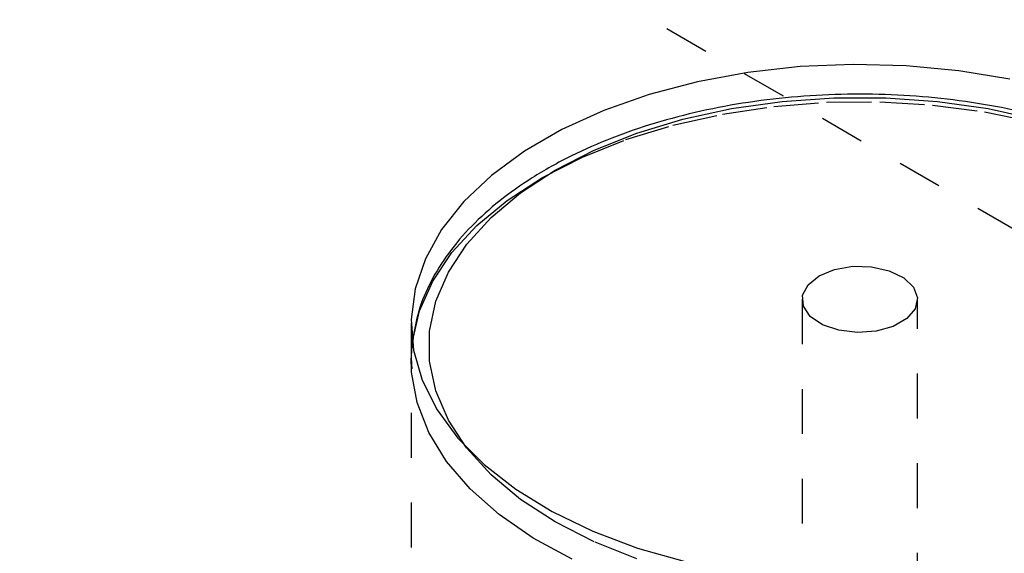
# Model space of a CAD drawing. Header units: inches. Extents: x 1907 to 2452, y -210 to -54.
# Tile 421 of 656: x 1995.92 to 1998.11, y -182.78 to -181.59. Entities that reach past the tile are written whole.
import ezdxf

# ---------------------------------------------------------------- set-up
doc = ezdxf.new("R2010")
doc.units = ezdxf.units.IN
doc.header["$LTSCALE"] = 0.5
doc.header["$MEASUREMENT"] = 0
doc.linetypes.add('HIDDEN', pattern=[0.225, 0.15, -0.075])
doc.layers.add('SID-M-H', color=4, linetype='HIDDEN')
doc.layers.add('SID-M-S', color=105, linetype='Continuous')

msp = doc.modelspace()

# ---------------------------------------------------------------- linework, layer by layer
at = {"layer": 'SID-M-H'}
for p, q in [((2015.11487, -191.85749), (1991.78034, -178.38675)), ((1997.59929, -181.781), (1997.71672, -181.7719)), ((1997.71672, -181.7719), (1997.83519, -181.77089)), ((1997.83519, -181.77089), (1997.95304, -181.77797)), ((1997.95304, -181.77797), (1998.0686, -181.79305)), ((1997.37411, -181.82281), (1997.48455, -181.79805)), ((1997.48455, -181.79805), (1997.59929, -181.781)), ((1998.0686, -181.79305), (1998.18027, -181.81592)), ((1997.26952, -181.85494), (1997.37411, -181.82281)), ((1997.17224, -181.89399), (1997.26952, -181.85494)), ((1997.08364, -181.9394), (1997.17224, -181.89399)), ((1997.00497, -181.99055), (1997.08364, -181.9394)), ((1996.93734, -182.04671), (1997.00497, -181.99055)), ((1996.88168, -182.10709), (1996.93734, -182.04671)), ((1996.83878, -182.17085), (1996.88168, -182.10709)), ((1997.69989, -182.15869), (1997.73431, -182.1445)), ((1997.73431, -182.1445), (1997.77486, -182.13753)), ((1997.77486, -182.13753), (1997.81712, -182.13854)), ((1997.81712, -182.13854), (1997.85653, -182.14742)), ((1997.85653, -182.14742), (1997.88881, -182.1632)), ((1996.80925, -182.23708), (1996.83878, -182.17085)), ((1997.67531, -182.17856), (1997.69989, -182.15869)), ((1997.88881, -182.1632), (1997.91046, -182.18418)), ((1997.66324, -182.20197), (1997.67531, -182.17856)), ((1997.91046, -182.18418), (1997.91914, -182.20808)), ((1997.66225, -182.21114), (1997.66225, -183.07668)), ((1997.66498, -182.22637), (1997.66324, -182.20197)), ((1997.91914, -182.20808), (1997.91391, -182.23231)), ((1997.91925, -183.07668), (1997.91925, -182.21114)), ((1996.79349, -182.30487), (1996.80925, -182.23708)), ((1997.68036, -182.24911), (1997.66498, -182.22637)), ((1997.91391, -182.23231), (1997.89533, -182.25425)), ((1997.7077, -182.26775), (1997.68036, -182.24911)), ((1997.89533, -182.25425), (1997.86542, -182.27151)), ((1996.79075, -182.26443), (1996.79075, -183.89751)), ((1997.74404, -182.28025), (1997.7077, -182.26775)), ((1997.78544, -182.28526), (1997.74404, -182.28025)), ((1997.82742, -182.28224), (1997.78544, -182.28526)), ((1997.86542, -182.27151), (1997.82742, -182.28224)), ((1996.79075, -182.34761), (1996.79349, -182.30487)), ((1996.79119, -182.36483), (1996.79075, -182.34761)), ((1996.79174, -182.37326), (1996.79119, -182.36483)), ((1996.80401, -182.44129), (1996.79174, -182.37326)), ((1996.83013, -182.50801), (1996.80401, -182.44129)), ((1996.86973, -182.57247), (1996.83013, -182.50801)), ((1996.91475, -182.54306), (1996.91391, -182.54198)), ((1996.96866, -182.60236), (1996.91475, -182.54306)), ((1996.92227, -182.63378), (1996.86973, -182.57247)), ((1997.03456, -182.65747), (1996.96866, -182.60236)), ((1996.98699, -182.69107), (1996.92227, -182.63378)), ((1997.11148, -182.70759), (1997.03456, -182.65747)), ((1997.063, -182.74354), (1996.98699, -182.69107)), ((1997.19831, -182.752), (1997.11148, -182.70759)), ((1997.14922, -182.79045), (1997.063, -182.74354)), ((1997.29378, -182.79004), (1997.19831, -182.752))]:
    msp.add_line(p, q, dxfattribs=at)
msp.add_open_spline([(1996.79385, -182.30551), (1996.79334, -182.30799), (1996.78927, -182.32802), (1996.79086, -182.34833), (1996.79226, -182.36614)], degree=3, knots=[0, 0, 0, 0, 0.1235195, 1, 1, 1, 1], dxfattribs=at)
at = {"layer": 'SID-M-S'}
for p, q in [((1997.77593, -181.6872), (1997.65778, -181.69227)), ((1997.8943, -181.69024), (1997.77593, -181.6872)), ((1998.01121, -181.70134), (1997.8943, -181.69024)), ((1997.54149, -181.70536), (1997.4287, -181.7263)), ((1997.65778, -181.69227), (1997.54149, -181.70536)), ((1998.12502, -181.72035), (1998.01121, -181.70134)), ((1997.4287, -181.7263), (1997.32099, -181.7548)), ((1997.32099, -181.7548), (1997.21987, -181.79045)), ((1997.50496, -181.78601), (1997.61759, -181.76999)), ((1997.61759, -181.76999), (1997.73275, -181.76191)), ((1997.73275, -181.76191), (1997.84875, -181.76191)), ((1997.84875, -181.76191), (1997.96391, -181.76999)), ((1997.96391, -181.76999), (1998.07654, -181.78601)), ((1997.21987, -181.79045), (1997.12677, -181.83276)), ((1997.3965, -181.80976), (1997.50496, -181.78601)), ((1998.07654, -181.78601), (1998.185, -181.80976)), ((1997.29378, -181.84088), (1997.3965, -181.80976)), ((1997.12677, -181.83276), (1997.043, -181.88112)), ((1997.19831, -181.87892), (1997.29378, -181.84088)), ((1997.043, -181.88112), (1996.96971, -181.93487)), ((1997.11148, -181.92333), (1997.19831, -181.87892)), ((1997.03456, -181.97345), (1997.11148, -181.92333)), ((1996.96971, -181.93487), (1996.90796, -181.99324)), ((1996.96866, -182.02857), (1997.03456, -181.97345)), ((1996.90796, -181.99324), (1996.85859, -182.05542)), ((1996.91475, -182.08786), (1996.96866, -182.02857)), ((1996.85859, -182.05542), (1996.82231, -182.12053)), ((1996.87362, -182.15048), (1996.91475, -182.08786)), ((1996.82231, -182.12053), (1996.79963, -182.18766)), ((1996.84586, -182.2155), (1996.87362, -182.15048)), ((1996.79963, -182.18766), (1996.79086, -182.25587)), ((1996.83187, -182.28198), (1996.84586, -182.2155)), ((1996.79086, -182.25587), (1996.79613, -182.3242)), ((1996.83187, -182.34894), (1996.83187, -182.28198)), ((1996.79613, -182.3242), (1996.81535, -182.39169)), ((1996.84586, -182.41542), (1996.83187, -182.34894)), ((1996.81535, -182.39169), (1996.84827, -182.4574)), ((1996.87362, -182.48044), (1996.84586, -182.41542)), ((1996.84827, -182.4574), (1996.89442, -182.52039)), ((1996.91391, -182.54198), (1996.87362, -182.48044)), ((1996.89442, -182.52039), (1996.95316, -182.5798)), ((1996.95316, -182.5798), (1997.02365, -182.63477)), ((1997.02365, -182.63477), (1997.10491, -182.68455)), ((1997.10491, -182.68455), (1997.19579, -182.72843)), ((1997.19579, -182.72843), (1997.29503, -182.76579)), ((1997.29503, -182.76579), (1997.40123, -182.79612))]:
    msp.add_line(p, q, dxfattribs=at)
msp.add_open_spline([(1998.78705, -182.30386), (1998.78458, -182.28637), (1998.77897, -182.24666), (1998.75568, -182.18627), (1998.72019, -182.12338), (1998.67275, -182.06331), (1998.61431, -182.00672), (1998.5454, -181.95438), (1998.46697, -181.90697), (1998.38008, -181.86514), (1998.28591, -181.82938), (1998.18565, -181.80009), (1998.08056, -181.7776), (1997.97194, -181.76216), (1997.86111, -181.75391), (1997.74944, -181.75296), (1997.63827, -181.75931), (1997.52897, -181.77289), (1997.42287, -181.79356), (1997.32125, -181.82109), (1997.22535, -181.8552), (1997.14955, -181.88955), (1997.09212, -181.92068), (1997.0379, -181.95391), (1996.97796, -181.99766), (1996.91698, -182.05433), (1996.86696, -182.11507), (1996.82912, -182.17907), (1996.80349, -182.2428), (1996.79692, -182.28553), (1996.79385, -182.30551)], degree=3, knots=[0, 0, 0, 0, 0.0285086, 0.0647359, 0.10124, 0.1381275, 0.1753658, 0.2128449, 0.2504485, 0.2880888, 0.3257115, 0.3633023, 0.4008601, 0.4383906, 0.4759025, 0.5134062, 0.5509124, 0.5884291, 0.625967, 0.6635374, 0.7011508, 0.7388155, 0.7597632, 0.7796573, 0.8174008, 0.8551654, 0.8928386, 0.9302929, 0.9673899, 1, 1, 1, 1], dxfattribs=at)

doc.saveas('drawing.dxf')
